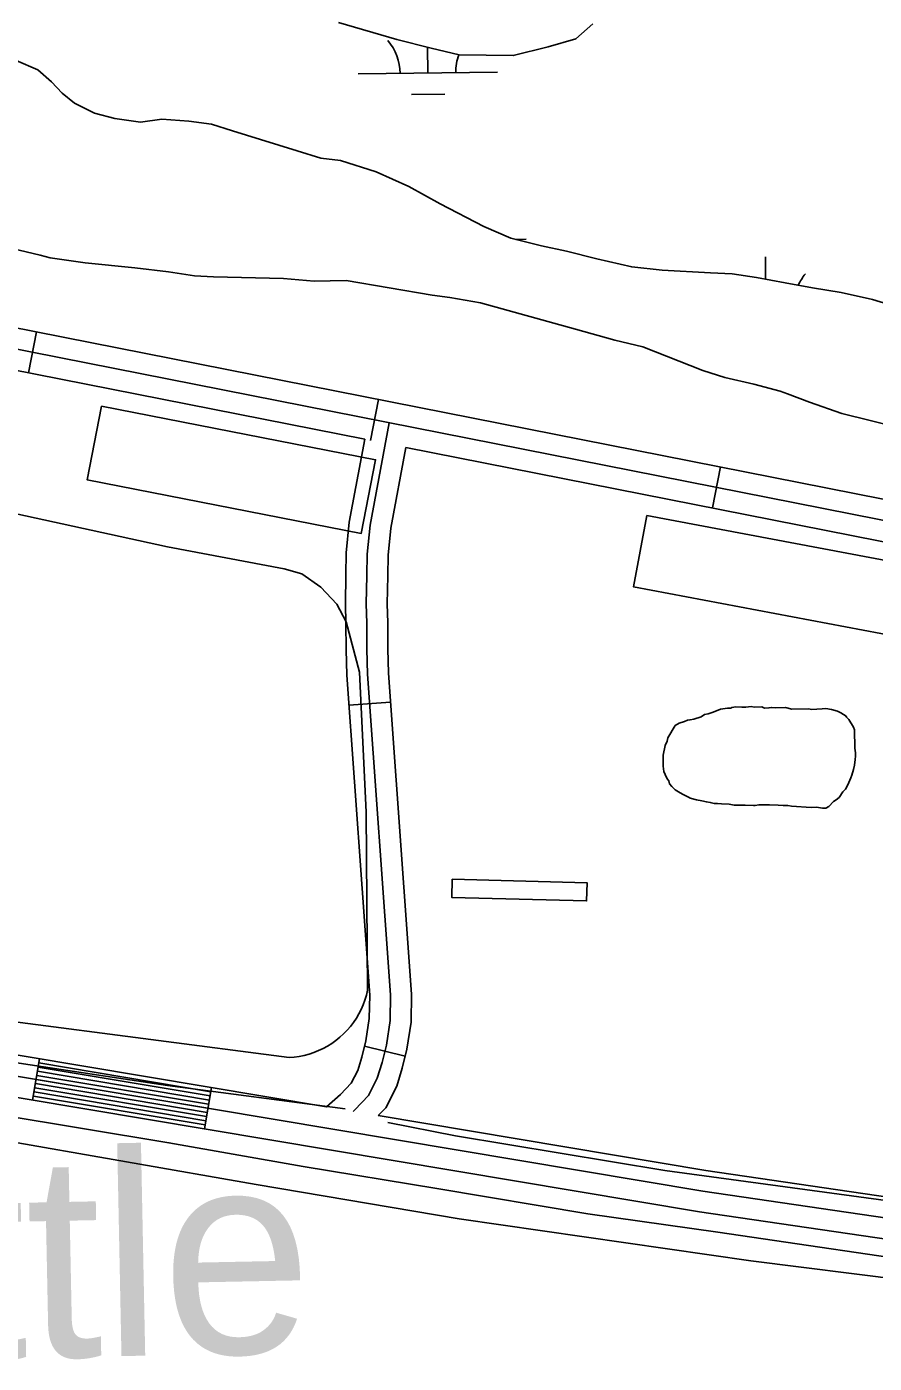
# Model space of a CAD drawing. Extents: x 3683402 to 3721514, y 487807 to 513565.
# Drawn here: x 3717615 to 3718223, y 506832 to 507790 of the extents above; entities that cross this region are included whole.
import ezdxf

# ---------------------------------------------------------------- set-up
doc = ezdxf.new("R2010")
doc.units = 0
for name, color, linetype in [('V-BLDG-OTLN', 7, 'Continuous'), ('V-ROAD-CNTR', 7, 'Continuous'), ('V-SITE-VEGE', 7, 'Continuous'), ('V-TOPO-GNAM-IDEN', 7, 'Continuous'), ('V-TOPO-SHOR', 7, 'Continuous'), ('V-WETL-SWMP', 7, 'Continuous')]:
    doc.layers.add(name, color=color, linetype=linetype)

msp = doc.modelspace()

# ---------------------------------------------------------------- linework, layer by layer
at = {"layer": 'V-BLDG-OTLN'}
for points in [[(3717668.77, 507518.23), (3717865.41, 507479.74), (3717855.08, 507426.96), (3717658.44, 507465.44)], [(3718059.99, 507439.83), (3718256.6, 507402.74), (3718254.5, 507391.62), (3718273.46, 507388.05), (3718265.9, 507348.01), (3718050.33, 507388.68)], [(3717920.38, 507178.98), (3718017.03, 507176.4), (3718016.68, 507163.33), (3717920.03, 507165.92)]]:
    msp.add_lwpolyline(points, close=True, dxfattribs=at)
at = {"layer": 'V-ROAD-CNTR'}
for p, q in [((3717616.41, 507542.03), (3717622.22, 507571.47)), ((3717861.68, 507493.61), (3717867.49, 507523.04)), ((3718106.94, 507445.19), (3718112.75, 507474.62)), ((3717846.21, 507303.66), (3717876.13, 507305.81)), ((3717857.51, 507059.31), (3717886.59, 507051.92)), ((3717619.37, 507020.5), (3717624.32, 507050.09)), ((3717742.65, 506999.86), (3717747.61, 507029.44))]:
    msp.add_line(p, q, dxfattribs=at)
for points in [[(3719049.91, 507378.28), (3719056.7, 507357.47), (3719059.09, 507349.68), (3719060.31, 507342.73), (3719060.42, 507329.51), (3719058.56, 507319.41), (3719054.55, 507308.73), (3719049.51, 507300.18), (3719042.41, 507291.8), (3719035.04, 507285.59), (3719027.86, 507281.15), (3719021.74, 507278.35), (3719015.94, 507276.39), (3719006.96, 507274.56), (3718997.93, 507274.08), (3718989.44, 507274.85), (3718980.03, 507277.13), (3718885.81, 507307.28), (3718304.09, 507421.55), (3717207.23, 507638.11), (3716503.73, 507769.84)], [(3719035.65, 507373.62), (3719042.4, 507352.95), (3719044.47, 507346.18), (3719045.32, 507341.36), (3719045.41, 507330.82), (3719044.05, 507323.44), (3719040.97, 507315.23), (3719037.24, 507308.9), (3719031.78, 507302.46), (3719026.22, 507297.77), (3719020.77, 507294.4), (3719016.2, 507292.31), (3719012.03, 507290.9), (3719005.05, 507289.48), (3718998.21, 507289.12), (3718991.9, 507289.69), (3718984.09, 507291.58), (3718889.56, 507321.83), (3718306.99, 507436.27), (3717210.06, 507652.84), (3717184.55, 507657.62)], [(3717857.62, 507494.41), (3717204.4, 507623.38), (3717178.95, 507628.15)], [(3717849.16, 507012.44), (3717850.47, 507013.6), (3717860.28, 507023.76), (3717866.58, 507036.16), (3717869.96, 507047.41), (3717873.15, 507059.96), (3717875.81, 507077.72), (3717876.17, 507096.11), (3717859.64, 507326.05), (3717859.19, 507343.96), (3717859.04, 507362.63), (3717858.66, 507376.39), (3717859.12, 507396.85), (3717859.33, 507412.13), (3717861.35, 507432.77), (3717875.1, 507506.25)], [(3717830.15, 507015.62), (3717840.08, 507024.43), (3717847.93, 507032.56), (3717852.6, 507041.76), (3717855.51, 507051.42), (3717858.43, 507062.92), (3717860.84, 507078.98), (3717861.16, 507095.71), (3717844.65, 507325.33), (3717844.19, 507343.72), (3717844.05, 507362.36), (3717843.66, 507376.35), (3717844.12, 507397.12), (3717844.34, 507412.97), (3717846.48, 507434.89), (3717857.62, 507494.41)], [(3717867.27, 507009.4), (3717872.64, 507014.96), (3717880.56, 507030.56), (3717884.42, 507043.39), (3717887.88, 507056.99), (3717890.79, 507076.46), (3717891.18, 507096.5), (3717874.62, 507326.78), (3717874.19, 507344.21), (3717874.04, 507362.9), (3717873.67, 507376.43), (3717874.12, 507396.58), (3717874.32, 507411.3), (3717876.21, 507430.66), (3717887.06, 507488.6)], [(3719064.17, 507382.93), (3719071, 507362), (3719073.7, 507353.19), (3719075.3, 507344.1), (3719075.43, 507328.2), (3719073.07, 507315.39), (3719068.14, 507302.24), (3719061.78, 507291.46), (3719053.04, 507281.14), (3719043.86, 507273.4), (3719034.95, 507267.9), (3719027.28, 507264.38), (3719019.85, 507261.88), (3719008.86, 507259.64), (3718997.65, 507259.05), (3718986.99, 507260.01), (3718975.97, 507262.68), (3718882.07, 507292.73), (3718301.2, 507406.83), (3717887.06, 507488.6)], [(3718411.84, 506909.46), (3718099.97, 506955.22), (3717308.04, 507087.85), (3717209.77, 507103.91), (3717186.11, 507107.88), (3717168.01, 507108.73), (3717152.5, 507109.73), (3717136.72, 507110.47), (3717118.6, 507111.07), (3717095.31, 507111.92), (3717069.58, 507110.54), (3716921.01, 507104.61), (3716372.9, 507064.71), (3716019.16, 507034.53)], [(3717830.15, 507015.62), (3717310.49, 507102.65), (3717299.53, 507104.44)], [(3718409.67, 506894.62), (3718097.64, 506940.4), (3717305.6, 507073.05), (3717207.32, 507089.11), (3717184.51, 507092.94), (3717167.17, 507093.76), (3717151.66, 507094.75), (3717136.12, 507095.49), (3717118.08, 507096.08), (3717095.44, 507096.9), (3717070.28, 507095.56), (3716921.86, 507089.63), (3716374.08, 507049.75), (3716020.76, 507019.61)], [(3717747.11, 507026.48), (3717623.83, 507047.13)], [(3717745.62, 507017.61), (3717622.34, 507038.25)], [(3717746.12, 507020.57), (3717622.84, 507041.21)], [(3717746.62, 507023.52), (3717623.33, 507044.17)], [(3717744.14, 507008.73), (3717620.85, 507029.38)], [(3717744.63, 507011.69), (3717621.35, 507032.34)], [(3717745.13, 507014.65), (3717621.85, 507035.3)], [(3717743.15, 507002.81), (3717619.86, 507023.46)], [(3717743.64, 507005.77), (3717620.36, 507026.42)], [(3718414.02, 506924.3), (3718102.3, 506970.04), (3717867.27, 507009.4)]]:
    msp.add_lwpolyline(points, dxfattribs=at)
at = {"layer": 'V-SITE-VEGE'}
for p, q in [((3717624.66, 507626.59), (3717567.01, 507640.24)), ((3717632, 507624.62), (3717624.66, 507626.59)), ((3717657.12, 507620.87), (3717632, 507624.62)), ((3717692.68, 507617.29), (3717657.12, 507620.87)), ((3717716.74, 507614.55), (3717692.68, 507617.29)), ((3717735.58, 507611.74), (3717716.74, 507614.55)), ((3717749.16, 507610.92), (3717735.58, 507611.74)), ((3717799.3, 507609.67), (3717749.16, 507610.92)), ((3717821.25, 507607.95), (3717799.3, 507609.67)), ((3717844.21, 507608.33), (3717821.25, 507607.95)), ((3717905.99, 507597.88), (3717844.21, 507608.33)), ((3717918.55, 507596), (3717905.99, 507597.88)), ((3717940.54, 507592.19), (3717918.55, 507596)), ((3718008.71, 507573.49), (3717940.54, 507592.19)), ((3718037.03, 507565.61), (3718008.71, 507573.49)), ((3718056.95, 507560.72), (3718037.03, 507565.61)), ((3718100.04, 507543.69), (3718056.95, 507560.72)), ((3718115.78, 507538.73), (3718100.04, 507543.69)), ((3718136.75, 507533.86), (3718115.78, 507538.73)), ((3718155.62, 507528.96), (3718136.75, 507533.86)), ((3718160.88, 507526.96), (3718155.62, 507528.96)), ((3718176.63, 507520.95), (3718160.88, 507526.96)), ((3718199.74, 507512.99), (3718176.63, 507520.95)), ((3718239.57, 507503.21), (3718199.74, 507512.99)), ((3717584.5, 506994.03), (3717779.74, 506959.99)), ((3717779.74, 506959.99), (3717925.41, 506935.48)), ((3717925.41, 506935.48), (3718134.61, 506905.34)), ((3718134.61, 506905.34), (3718370.93, 506875.42))]:
    msp.add_line(p, q, dxfattribs=at)
msp.add_lwpolyline([(3717580, 507446.93), (3717715.99, 507417.42), (3717799.88, 507401.42), (3717812.54, 507398.06), (3717826.13, 507388.32), (3717837.45, 507376.23), (3717844.37, 507363.6), (3717853.77, 507327.39), (3717858.65, 507226.93), (3717859.58, 507099.31), (3717858.76, 507095.78), (3717857.72, 507092.31), (3717856.48, 507088.91), (3717855.03, 507085.59), (3717853.38, 507082.36), (3717851.55, 507079.23), (3717849.53, 507076.23), (3717847.33, 507073.34), (3717844.97, 507070.6), (3717842.44, 507068.01), (3717839.77, 507065.56), (3717836.94, 507063.29), (3717833.99, 507061.19), (3717830.92, 507059.27), (3717827.74, 507057.54), (3717824.45, 507056), (3717821.09, 507054.67), (3717817.64, 507053.54), (3717814.14, 507052.61), (3717810.59, 507051.91), (3717807, 507051.41), (3717803.39, 507051.13), (3717604.91, 507076.84)], dxfattribs=at)
msp.add_lwpolyline([(3718122.51, 507231.94), (3718118.93, 507232.68), (3718113.37, 507232.98), (3718110.58, 507233.33), (3718108.2, 507233.29), (3718105.42, 507234.04), (3718102.63, 507234.39), (3718099.45, 507235.13), (3718095.47, 507235.86), (3718091.09, 507236.98), (3718090.68, 507237.37), (3718085.89, 507239.67), (3718083.88, 507240.83), (3718080.27, 507243.15), (3718077.85, 507245.49), (3718076.24, 507247.45), (3718075.81, 507249.43), (3718074.59, 507250.99), (3718072.96, 507254.14), (3718072.13, 507256.11), (3718071.67, 507260.07), (3718071.54, 507268), (3718073.02, 507274.77), (3718074.55, 507277.97), (3718074.9, 507280.35), (3718080.31, 507289.17), (3718083.06, 507290.8), (3718087.01, 507292.06), (3718088.98, 507292.88), (3718090.96, 507293.31), (3718093.73, 507293.75), (3718098.86, 507295.42), (3718101.21, 507297.05), (3718103.98, 507297.49), (3718105.95, 507298.32), (3718107.53, 507298.74), (3718112.66, 507300.81), (3718117.8, 507301.68), (3718120.18, 507301.72), (3718120.96, 507302.14), (3718123.73, 507302.58), (3718128.1, 507302.25), (3718130.88, 507302.3), (3718134.84, 507302.76), (3718136.83, 507302.39), (3718142.38, 507302.48), (3718144.38, 507301.72), (3718147.55, 507301.77), (3718149.53, 507302.2), (3718152.31, 507301.85), (3718159.45, 507301.97), (3718163.83, 507300.85), (3718176.12, 507301.05), (3718178.12, 507300.69), (3718185.64, 507301.21), (3718188.42, 507301.26), (3718192.4, 507300.53), (3718196.78, 507299.41), (3718199.18, 507298.26), (3718202.79, 507295.93), (3718203.2, 507295.15), (3718204.81, 507293.59), (3718208.07, 507288.09), (3718208.9, 507286.12), (3718209.11, 507273.03), (3718209.57, 507269.47), (3718209.61, 507267.09), (3718209.25, 507264.7), (3718208.92, 507260.73), (3718208.18, 507257.54), (3718207.05, 507253.56), (3718206.29, 507251.56), (3718204.75, 507248.36), (3718203.61, 507245.57), (3718202.45, 507243.56), (3718200.5, 507241.55), (3718197.79, 507237.54), (3718195.83, 507235.92), (3718193.87, 507234.7), (3718190.36, 507231.07), (3718188.4, 507229.85), (3718186.02, 507229.81), (3718181.64, 507230.53), (3718177.68, 507230.47), (3718163.77, 507231.42), (3718160.99, 507231.78), (3718157.82, 507231.73), (3718154.24, 507232.06), (3718147.9, 507232.36), (3718140.36, 507232.23), (3718137.59, 507231.79), (3718136.4, 507231.77), (3718130.44, 507232.07)], close=True, dxfattribs=at)
at = {"layer": 'V-TOPO-SHOR'}
for points in [[(3717272.19, 507108.59), (3717320.31, 507101.64), (3717393.17, 507085.97), (3717533.08, 507058.5), (3717716.03, 507030.95), (3717843.46, 507014.19)], [(3717245.94, 507071.92), (3717272.46, 507066.38), (3717328.47, 507056.95), (3717413.29, 507042.71), (3717494.7, 507025.88), (3717594.48, 507010.28), (3717717.1, 506989.99), (3717813.46, 506972.95), (3717909.34, 506957.05), (3718017.66, 506939.05), (3718110.74, 506925.87), (3718283.32, 506900.42), (3718383.07, 506886.42), (3718491.85, 506868.66), (3718600.03, 506851.45), (3718636.8, 506846.3)], [(3717874.17, 507004.37), (3717922.73, 506994.85), (3718072.91, 506970.13), (3718245.48, 506946.57), (3718354.47, 506929.11), (3718485.98, 506905.48), (3718689.22, 506875.08), (3718902.19, 506844.05)]]:
    msp.add_lwpolyline(points, dxfattribs=at)
at = {"layer": 'V-WETL-SWMP'}
for p, q in [((3717902.92, 507757.18), (3717902.71, 507775.66)), ((3717852.92, 507756.6), (3717952.92, 507757.76)), ((3717891.1, 507741.61), (3717915.1, 507741.89)), ((3717965.95, 507637.83), (3717973.47, 507637.92)), ((3718145.13, 507609.14), (3718144.94, 507625.17))]:
    msp.add_line(p, q, dxfattribs=at)
for points in [[(3717838.79, 507793.26), (3717880.7, 507781.15), (3717905.14, 507775.05), (3717925.35, 507770.2), (3717964.13, 507769.66), (3717989.22, 507775.91), (3718009.07, 507781.61), (3718021.09, 507792.5)], [(3718252.43, 507585.33), (3718221.9, 507594.73), (3718199.25, 507599.68), (3718178.67, 507603.14), (3718159.26, 507606.57), (3718138.47, 507610.36), (3718121.17, 507613.16), (3718105.55, 507613.69), (3718070.88, 507615.81), (3718049.13, 507618.01), (3718024.11, 507623.9), (3718002.18, 507629.32), (3717984.47, 507633.16), (3717962.27, 507638.76), (3717943.11, 507647.04), (3717911.56, 507663.39), (3717889.19, 507675.68), (3717865.86, 507686.32), (3717840.27, 507694.43), (3717826.08, 507696.16), (3717809, 507701.26), (3717782.83, 507709.36), (3717762.78, 507715.59), (3717747.55, 507720.33), (3717731.31, 507722.69), (3717712.01, 507723.94), (3717696.83, 507721.79), (3717678.28, 507724.38), (3717663.72, 507728.4), (3717649.37, 507735.38), (3717640.59, 507742.72), (3717632.98, 507750.73), (3717623.2, 507759.36), (3717607.48, 507766.18)]]:
    msp.add_lwpolyline(points, dxfattribs=at)
for centre, start, end in [((3717847.68, 507757.01), 359.89418, 41.43784), ((3717958.16, 507758.3), 160.11215, 181.43783), ((3718200.6, 507590.29), 139.89418, 155.45801)]:
    msp.add_arc(centre, 35.25, start, end, dxfattribs=at)

# ---------------------------------------------------------------- texts
at = {"layer": 'V-TOPO-GNAM-IDEN'}
msp.add_text('Little', height=145, rotation=1.14865, dxfattribs=at).set_placement((3717411.41, 506831.47))

doc.saveas('drawing.dxf')
